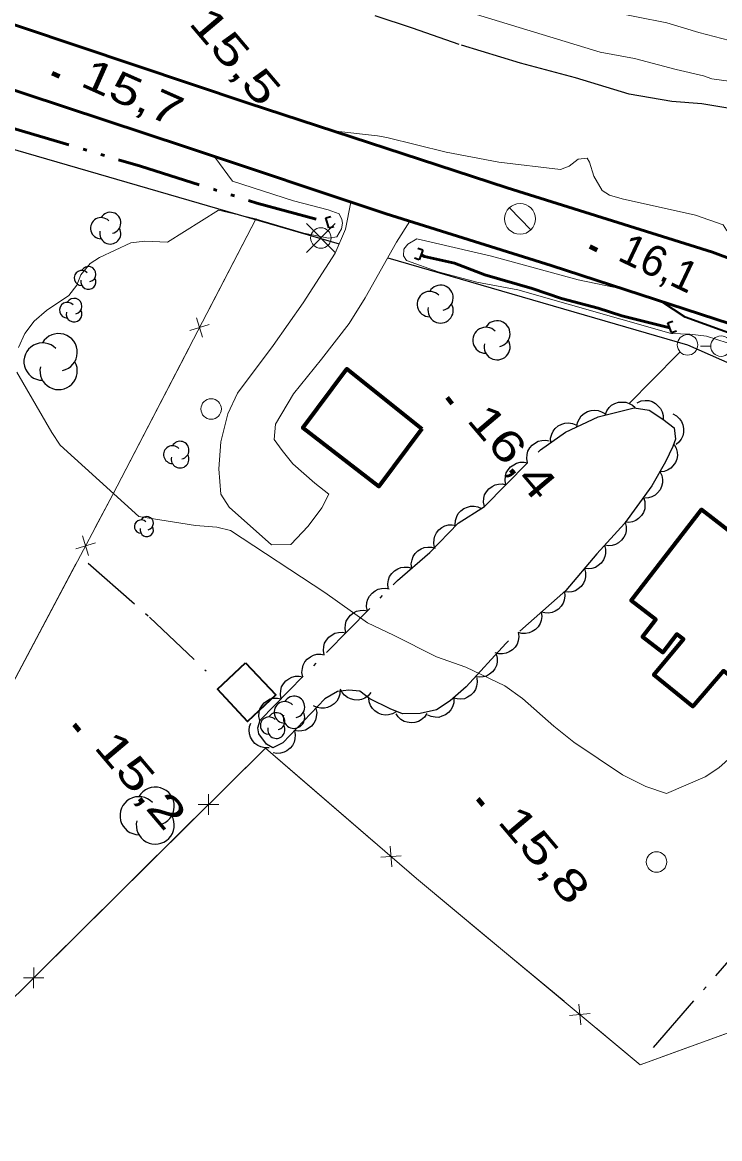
# Model space of a CAD drawing. Extents: x 386081 to 389416, y 5130568 to 5134082.
# Drawn here: x 388252.3 to 388320.2, y 5132488.5 to 5132597.3 of the extents above; entities that cross this region are included whole.
import ezdxf

# ---------------------------------------------------------------- set-up
doc = ezdxf.new("R2010")
doc.units = 0
doc.header["$LTSCALE"] = 1.2
for name, pattern in [('DASH_DOUBLE_DOT', [9.2, 5, -1.2, 0.3, -1.2, 0.3, -1.2]), ('DOT_DASHED', [7.7, 5, -1.2, 0.3, -1.2]), ('LONG_DASHED', [7.5, 6, -1.5])]:
    doc.linetypes.add(name, pattern=pattern)
for name, color, linetype, lineweight in [('19', 7, 'Continuous', 13), ('2', 7, 'Continuous', 13), ('21', 7, 'LONG_DASHED', 35), ('26', 7, 'Continuous', 35), ('3', 7, 'Continuous', 140), ('31', 7, 'Continuous', 70), ('36', 7, 'Continuous', 13), ('37', 7, 'Continuous', 13), ('4', 7, 'DASH_DOUBLE_DOT', 53), ('41', 7, 'DOT_DASHED', 25), ('44', 7, 'Continuous', 25)]:
    doc.layers.add(name, color=color, linetype=linetype, lineweight=lineweight)

msp = doc.modelspace()

# ---------------------------------------------------------------- linework, layer by layer
at = {"layer": '19'}
msp.add_lwpolyline([(388284.3, 5132579.8), (388283.77, 5132577.15), (388282.77, 5132574.84), (388279.64, 5132569.97), (388276.72, 5132565.82), (388273.24, 5132561.16), (388272.32, 5132559.16), (388271.62, 5132556.43), (388271.42, 5132553.79), (388271.62, 5132551.32), (388272.42, 5132550.05), (388276.56, 5132546.38), (388278.43, 5132546.42), (388280.13, 5132548.2), (388281.47, 5132549.98), (388282.16, 5132551.33), (388280.77, 5132552.4), (388278.65, 5132554.29), (388277.59, 5132555.59), (388276.83, 5132556.65), (388276.96, 5132558.15), (388278.69, 5132561.11), (388281.43, 5132564.48), (388284.13, 5132567.98), (388285.68, 5132570.47), (388288.76, 5132575.91), (388290.05, 5132577.94)], dxfattribs=at)
at = {"layer": '2'}
for points in [[(388286, 5132601.34), (388308.61, 5132594.44), (388311.95, 5132593.8), (388316, 5132592.72), (388318.68, 5132592.11), (388319.48, 5132591.81), (388323.02, 5132591.33)], [(388303.26, 5132599.65), (388315.09, 5132597.3), (388318.22, 5132596.34), (388324.94, 5132594.59)], [(388282.55, 5132586.76), (388286.9, 5132586.26), (388287.82, 5132586.09), (388293.58, 5132584.66), (388298.72, 5132583.71), (388304.74, 5132582.99), (388305.59, 5132583.32), (388306.46, 5132584), (388307.32, 5132584.09), (388307.57, 5132583.69), (388307.98, 5132582.32), (388308.8, 5132580.92), (388309.5, 5132580.48), (388310.75, 5132580.13), (388317.88, 5132578.53), (388320.6, 5132577.59), (388320.9, 5132577.07), (388325.52, 5132572.69)], [(388271.05, 5132584.19), (388272.75, 5132581.83), (388278.71, 5132579.94), (388282.1, 5132579.05), (388283.17, 5132578.67), (388283.42, 5132578.12), (388283.49, 5132577.76), (388283.37, 5132577.19), (388282.94, 5132576.41), (388282.11, 5132576.29), (388279.71, 5132576.76), (388274.87, 5132578.21), (388271.4, 5132579.03), (388266.42, 5132575.91), (388264.22, 5132576.01), (388262.85, 5132575.84), (388259.81, 5132574.41), (388258.9, 5132573.83), (388257.98, 5132572.7), (388257.59, 5132571.7), (388256.81, 5132570.71), (388254.63, 5132569.25), (388253.44, 5132568.21), (388252.5, 5132566.98), (388251.91, 5132565.63)], [(388310.85, 5132571.3), (388306.46, 5132572.22), (388298.02, 5132574.54), (388290.73, 5132576.21), (388289.85, 5132575.7), (388289.47, 5132575.22), (388289.43, 5132574.55), (388289.71, 5132574.12), (388292.81, 5132573.01), (388296.59, 5132571.99), (388300.59, 5132571.25), (388315.53, 5132567), (388317.35, 5132566.91), (388318.96, 5132566.73), (388320.98, 5132566.09)], [(388251.75, 5132563.22), (388255.14, 5132557.34), (388255.96, 5132556.09), (388263.63, 5132549.13), (388269.15, 5132548.26), (388271.22, 5132548.11), (388272.58, 5132547.78), (388281.75, 5132541.74), (388285.91, 5132538.78), (388288.44, 5132537.59), (388292.65, 5132535.46), (388295.52, 5132534.44), (388299.31, 5132532.62), (388301.02, 5132531.4), (388304.07, 5132528.71), (388306.03, 5132527.13), (388310.79, 5132523.97), (388313.04, 5132522.81), (388315.06, 5132522.15), (388318.83, 5132523.76), (388320.17, 5132524.63), (388322.36, 5132526.6)]]:
    msp.add_lwpolyline(points, dxfattribs=at)
at = {"layer": '21', "linetype": 'Continuous', "lineweight": 53}
for points in [[(388333.23, 5132569.83), (388319.55, 5132574.91), (388299.53, 5132581.2), (388274.29, 5132589.44), (388246.63, 5132598.72), (388221.7, 5132606.78), (388194.31, 5132616.98)], [(388191.48, 5132611.97), (388201.34, 5132608.24), (388228.73, 5132598.22), (388268.27, 5132585.17), (388287.74, 5132578.66), (388303.84, 5132573.63), (388321.27, 5132567.92), (388340.39, 5132560.41), (388359.24, 5132552.66), (388386.08, 5132541.24), (388413.51, 5132528.97), (388446.14, 5132514.94), (388481.46, 5132500.28), (388528.45, 5132480.9), (388560.87, 5132469.08), (388592.98, 5132459.29), (388624.84, 5132449.91), (388649.31, 5132442.21), (388698.24, 5132426.15), (388719.57, 5132420.8), (388747.92, 5132415.16), (388759.06, 5132412.44)]]:
    msp.add_lwpolyline(points, dxfattribs=at)
at = {"layer": '21'}
msp.add_lwpolyline([(388341.11, 5132559.18), (388330.65, 5132563.65), (388316.89, 5132568.57), (388314.62, 5132570.09)], dxfattribs=at)
at = {"layer": '26'}
for p, q in [((388281.87, 5132578.27), (388282.35, 5132578.41)), ((388282.15, 5132577.3), (388281.87, 5132578.27)), ((388282.15, 5132577.3), (388282.63, 5132577.44)), ((388291.31, 5132575.12), (388290.84, 5132575.29)), ((388291.31, 5132575.12), (388290.96, 5132574.17)), ((388290.96, 5132574.17), (388290.49, 5132574.35)), ((388315.21, 5132568.03), (388315.68, 5132568.2)), ((388315.56, 5132567.08), (388315.21, 5132568.03)), ((388315.56, 5132567.08), (388316.03, 5132567.25))]:
    msp.add_line(p, q, dxfattribs=at)
at = {"layer": '3'}
for p, q in [((388255.18, 5132592.38), (388255.91, 5132592.05)), ((388307.59, 5132575.46), (388308.31, 5132575.11)), ((388293.67, 5132560.74), (388294.18, 5132560.13)), ((388257.32, 5132528.86), (388257.83, 5132528.25)), ((388296.67, 5132521.6), (388297.18, 5132520.99))]:
    msp.add_line(p, q, dxfattribs=at)
at = {"layer": '31'}
for points in [[(388291.22, 5132557.7), (388287.02, 5132552.07), (388279.6, 5132557.78), (388283.92, 5132563.53)], [(388326.53, 5132529.59), (388320.63, 5132534.09), (388317.64, 5132530.61), (388313.84, 5132533.69), (388316.72, 5132537.18), (388316.09, 5132537.67), (388314.7, 5132535.88), (388312.73, 5132537.4), (388314.03, 5132539.09), (388311.62, 5132540.95), (388318.48, 5132549.83), (388329.44, 5132541.34), (388328.42, 5132540.03), (388332.28, 5132537.04)]]:
    msp.add_lwpolyline(points, close=True, dxfattribs=at)
at = {"layer": '31', "lineweight": 35}
msp.add_lwpolyline([(388274.03, 5132534.88), (388276.97, 5132531.74), (388274.23, 5132529.17), (388271.29, 5132532.3)], close=True, dxfattribs=at)
at = {"layer": '36'}
for p, q in [((388301.85, 5132577.1), (388299.75, 5132579.24)), ((388282.78, 5132574.89), (388279.96, 5132577.71)), ((388279.96, 5132574.89), (388282.78, 5132577.71)), ((388318.39, 5132565.76), (388319.39, 5132565.76))]:
    msp.add_line(p, q, dxfattribs=at)
at = {"layer": '36', "lineweight": 25}
for points in [[(388129.01, 5132557.53), (388103.67, 5132510.59), (388080.89, 5132467.79), (388051.76, 5132408.43), (388082.32, 5132390.9), (388112.7, 5132443.67), (388134.68, 5132481.4), (388175.96, 5132550.09), (388203.59, 5132598.84), (388283.16, 5132575.74)], [(388287.89, 5132574.37), (388317.1, 5132565.88), (388359.16, 5132547.34), (388422.11, 5132519.87), (388495.36, 5132488.91), (388546.21, 5132468.63), (388599.35, 5132467.9), (388679.46, 5132445.13), (388742.17, 5132427.49), (388747.41, 5132426.3)]]:
    msp.add_lwpolyline(points, dxfattribs=at)
at = {"layer": '36'}
for centre, radius in [((388300.79, 5132578.171), 1.5), ((388281.374, 5132576.305), 1), ((388317.118, 5132565.88), 1), ((388320.384, 5132565.76), 1), ((388270.677, 5132559.629), 1), ((388314.093, 5132515.456), 1)]:
    msp.add_circle(centre, radius, dxfattribs=at)
at = {"layer": '37'}
for p, q in [((388275.08, 5132578.22), (388270.47, 5132569.35)), ((388269.25, 5132568.53), (388269.85, 5132566.62)), ((388268.59, 5132567.27), (388270.5, 5132567.87)), ((388268.63, 5132565.8), (388264.02, 5132556.92)), ((388257.48, 5132546), (388259.4, 5132546.59)), ((388258.15, 5132547.25), (388258.73, 5132545.34)), ((388257.5, 5132544.53), (388252.81, 5132535.7)), ((388252.81, 5132535.7), (388248.12, 5132526.87)), ((388279.13, 5132523.84), (388286.69, 5132517.3)), ((388270.41, 5132520.06), (388270.42, 5132522.06)), ((388271.42, 5132521.05), (388269.42, 5132521.06)), ((388261.89, 5132512.61), (388269, 5132519.65)), ((388287.21, 5132515.92), (388289.21, 5132516.06)), ((388288.28, 5132514.99), (388288.13, 5132516.99)), ((388254.79, 5132505.57), (388261.89, 5132512.61)), ((388297.39, 5132508.26), (388305.08, 5132501.87)), ((388253.37, 5132503.16), (388253.38, 5132505.17)), ((388254.37, 5132504.16), (388252.37, 5132504.17)), ((388306.7, 5132499.59), (388306.52, 5132501.59)), ((388305.62, 5132500.5), (388307.61, 5132500.68)), ((388316.58, 5132497.17), (388325.98, 5132500.58))]:
    msp.add_line(p, q, dxfattribs=at)
for points in [[(388275.08, 5132578.22), (388261.1, 5132551.3), (388247.32, 5132525.36), (388212.38, 5132542.45), (388211.1, 5132540.22)], [(388264.02, 5132556.92), (388261.1, 5132551.3), (388259.38, 5132548.06)], [(388287.34, 5132289.38), (388248.74, 5132321.74), (388184.09, 5132375.18), (388160.13, 5132394.21), (388149.23, 5132403.94), (388193.58, 5132445.61), (388211.11, 5132462.57), (388223.86, 5132474.92), (388275.98, 5132526.57), (388290.69, 5132513.84), (388312.5, 5132495.69), (388330.93, 5132502.38), (388348.58, 5132490.76), (388363.91, 5132480.45), (388379.23, 5132469.92), (388376.66, 5132457.38), (388392.28, 5132440.75), (388403.14, 5132429.78), (388404.34, 5132428.8), (388409.3, 5132426.19)], [(388271.84, 5132522.47), (388275.98, 5132526.57), (388279.13, 5132523.84)], [(388289.72, 5132514.68), (388290.69, 5132513.84), (388297.39, 5132508.26)], [(388308.15, 5132499.31), (388312.5, 5132495.69), (388316.58, 5132497.17)]]:
    msp.add_lwpolyline(points, dxfattribs=at)
at = {"layer": '4'}
for points in [[(388251.07, 5132587.09), (388263.8, 5132583.3), (388275.13, 5132579.71), (388282.01, 5132577.83)], [(388291.14, 5132574.65), (388291.48, 5132574.5), (388294.39, 5132573.84), (388297.35, 5132572.72), (388301.97, 5132571.37), (388304.84, 5132570.41), (388308.4, 5132569.47), (388310.7, 5132568.7), (388315.39, 5132567.55)]]:
    msp.add_lwpolyline(points, dxfattribs=at)
at = {"layer": '41'}
for points in [[(388321.43, 5132588.9), (388318.51, 5132589.38), (388315.58, 5132589.61), (388311.44, 5132590.33), (388306.19, 5132591.91), (388300.82, 5132593.36), (388294.84, 5132595.18), (388290.32, 5132596.76), (388286.66, 5132597.97)], [(388311.46, 5132560.2), (388313.65, 5132562.42), (388316.32, 5132565.13)], [(388313.81, 5132497.38), (388328.16, 5132513.9), (388337.03, 5132524.36), (388343.23, 5132532.85), (388348.08, 5132538.51), (388351.24, 5132542.44), (388355.22, 5132547.03)], [(388258.68, 5132544.58), (388264.68, 5132539.33), (388270.18, 5132534.08)]]:
    msp.add_lwpolyline(points, dxfattribs=at)
at = {"layer": '44', "linetype": 'DOT_DASHED'}
msp.add_lwpolyline([(388297.31, 5132550.12), (388302.79, 5132555.66), (388305.22, 5132557.38), (388308.39, 5132558.87), (388311.92, 5132559.74), (388313.38, 5132559.5), (388314.72, 5132558.65), (388315.82, 5132557.8), (388315.94, 5132556.7), (388315.7, 5132555.96), (388314.97, 5132554.49), (388313.64, 5132552.15), (388310.96, 5132548.47), (388308.29, 5132545.51), (388305.25, 5132541.94), (388299.4, 5132536.77), (388295.55, 5132532.52), (388293.97, 5132531.16), (388292.63, 5132530.3), (388291.04, 5132529.92), (388289.34, 5132529.91), (388288.12, 5132530.4), (388286.16, 5132531.37), (388285.18, 5132532.1), (388284.09, 5132532.22), (388282.99, 5132532.09), (388281.77, 5132531.35), (388277.66, 5132527.09), (388276.69, 5132526.59), (388276.07, 5132526.96), (388275.34, 5132527.94), (388275.22, 5132528.55), (388275.46, 5132529.29), (388288.83, 5132542.91), (388292, 5132545.62), (388294.75, 5132548.51)], close=True, dxfattribs=at)
at = {"layer": '44'}
for points in [[(388309.1, 5132559.04), (388309.24, 5132559.44), (388309.49, 5132559.76), (388309.72, 5132559.99), (388310.03, 5132560.16), (388310.38, 5132560.28), (388310.76, 5132560.31), (388311.09, 5132560.3), (388311.42, 5132560.18), (388311.74, 5132560), (388312.01, 5132559.76)], [(388312.21, 5132560.24), (388312.59, 5132560.41), (388313, 5132560.46), (388313.33, 5132560.45), (388313.66, 5132560.35), (388313.99, 5132560.17), (388314.27, 5132559.92), (388314.49, 5132559.68), (388314.64, 5132559.35), (388314.73, 5132559), (388314.74, 5132558.64)], [(388306.33, 5132557.9), (388306.4, 5132558.32), (388306.58, 5132558.68), (388306.76, 5132558.96), (388307.03, 5132559.18), (388307.35, 5132559.37), (388307.72, 5132559.47), (388308.04, 5132559.53), (388308.39, 5132559.48), (388308.74, 5132559.36), (388309.05, 5132559.18)], [(388315.67, 5132559.16), (388316.04, 5132558.96), (388316.33, 5132558.67), (388316.53, 5132558.41), (388316.66, 5132558.09), (388316.73, 5132557.72), (388316.71, 5132557.34), (388316.65, 5132557.02), (388316.49, 5132556.7), (388316.27, 5132556.41), (388316, 5132556.17)], [(388303.78, 5132556.36), (388303.77, 5132556.78), (388303.88, 5132557.17), (388304.01, 5132557.47), (388304.23, 5132557.74), (388304.51, 5132557.98), (388304.86, 5132558.14), (388305.17, 5132558.25), (388305.52, 5132558.27), (388305.89, 5132558.22), (388306.22, 5132558.09)], [(388301.53, 5132554.39), (388301.45, 5132554.8), (388301.49, 5132555.2), (388301.56, 5132555.52), (388301.74, 5132555.83), (388301.98, 5132556.11), (388302.29, 5132556.33), (388302.57, 5132556.5), (388302.91, 5132556.57), (388303.29, 5132556.58), (388303.64, 5132556.52)], [(388315.81, 5132556.18), (388316.02, 5132555.82), (388316.11, 5132555.42), (388316.13, 5132555.09), (388316.06, 5132554.75), (388315.93, 5132554.41), (388315.7, 5132554.1), (388315.48, 5132553.85), (388315.18, 5132553.68), (388314.83, 5132553.54), (388314.48, 5132553.5)], [(388299.42, 5132552.25), (388299.34, 5132552.66), (388299.38, 5132553.07), (388299.45, 5132553.39), (388299.63, 5132553.69), (388299.87, 5132553.98), (388300.18, 5132554.2), (388300.46, 5132554.36), (388300.81, 5132554.44), (388301.18, 5132554.45), (388301.53, 5132554.39)], [(388314.42, 5132553.53), (388314.61, 5132553.15), (388314.67, 5132552.75), (388314.68, 5132552.42), (388314.59, 5132552.08), (388314.44, 5132551.74), (388314.2, 5132551.45), (388313.97, 5132551.22), (388313.65, 5132551.06), (388313.3, 5132550.95), (388312.94, 5132550.92)], [(388297.31, 5132550.12), (388297.23, 5132550.53), (388297.27, 5132550.93), (388297.34, 5132551.26), (388297.52, 5132551.56), (388297.76, 5132551.84), (388298.07, 5132552.07), (388298.35, 5132552.23), (388298.7, 5132552.3), (388299.07, 5132552.32), (388299.42, 5132552.25)], [(388312.81, 5132551), (388312.95, 5132550.61), (388312.97, 5132550.2), (388312.94, 5132549.88), (388312.81, 5132549.55), (388312.62, 5132549.23), (388312.35, 5132548.96), (388312.09, 5132548.76), (388311.76, 5132548.64), (388311.4, 5132548.57), (388311.04, 5132548.58)], [(388294.48, 5132548.34), (388294.5, 5132548.76), (388294.63, 5132549.14), (388294.77, 5132549.44), (388295.01, 5132549.7), (388295.31, 5132549.92), (388295.66, 5132550.07), (388295.97, 5132550.16), (388296.33, 5132550.15), (388296.69, 5132550.08), (388297.02, 5132549.94)], [(388292.46, 5132546.11), (388292.37, 5132546.51), (388292.41, 5132546.92), (388292.48, 5132547.24), (388292.65, 5132547.55), (388292.88, 5132547.84), (388293.18, 5132548.07), (388293.46, 5132548.24), (388293.81, 5132548.32), (388294.18, 5132548.34), (388294.53, 5132548.28)], [(388311.05, 5132548.57), (388311.15, 5132548.16), (388311.13, 5132547.76), (388311.07, 5132547.43), (388310.91, 5132547.12), (388310.68, 5132546.83), (388310.38, 5132546.59), (388310.11, 5132546.41), (388309.77, 5132546.33), (388309.4, 5132546.29), (388309.04, 5132546.34)], [(388290.23, 5132544.11), (388290.18, 5132544.52), (388290.26, 5132544.92), (388290.36, 5132545.24), (388290.56, 5132545.53), (388290.82, 5132545.79), (388291.15, 5132545.99), (388291.44, 5132546.12), (388291.79, 5132546.17), (388292.16, 5132546.15), (388292.51, 5132546.06)], [(388309.02, 5132546.36), (388309.13, 5132545.96), (388309.12, 5132545.55), (388309.07, 5132545.23), (388308.91, 5132544.91), (388308.7, 5132544.61), (388308.41, 5132544.36), (388308.14, 5132544.18), (388307.8, 5132544.08), (388307.43, 5132544.04), (388307.07, 5132544.08)], [(388287.95, 5132542.16), (388287.9, 5132542.57), (388287.98, 5132542.97), (388288.08, 5132543.29), (388288.28, 5132543.58), (388288.54, 5132543.84), (388288.87, 5132544.04), (388289.16, 5132544.17), (388289.51, 5132544.22), (388289.88, 5132544.2), (388290.23, 5132544.11)], [(388307.07, 5132544.08), (388307.18, 5132543.68), (388307.17, 5132543.27), (388307.12, 5132542.94), (388306.97, 5132542.63), (388306.76, 5132542.33), (388306.46, 5132542.08), (388306.19, 5132541.9), (388305.85, 5132541.8), (388305.48, 5132541.76), (388305.13, 5132541.79)], [(388285.92, 5132539.94), (388285.83, 5132540.35), (388285.87, 5132540.76), (388285.95, 5132541.08), (388286.12, 5132541.38), (388286.36, 5132541.67), (388286.67, 5132541.89), (388286.95, 5132542.06), (388287.29, 5132542.13), (388287.66, 5132542.15), (388288.02, 5132542.08)], [(388305.11, 5132541.81), (388305.16, 5132541.4), (388305.09, 5132541), (388305, 5132540.68), (388304.8, 5132540.39), (388304.55, 5132540.12), (388304.22, 5132539.92), (388303.93, 5132539.78), (388303.58, 5132539.73), (388303.21, 5132539.74), (388302.86, 5132539.83)], [(388283.82, 5132537.8), (388283.73, 5132538.21), (388283.77, 5132538.62), (388283.85, 5132538.94), (388284.02, 5132539.24), (388284.26, 5132539.53), (388284.57, 5132539.75), (388284.85, 5132539.92), (388285.19, 5132539.99), (388285.56, 5132540.01), (388285.92, 5132539.94)], [(388302.86, 5132539.83), (388302.91, 5132539.41), (388302.85, 5132539.01), (388302.75, 5132538.7), (388302.55, 5132538.4), (388302.3, 5132538.14), (388301.97, 5132537.93), (388301.68, 5132537.79), (388301.33, 5132537.74), (388300.96, 5132537.75), (388300.61, 5132537.84)], [(388281.71, 5132535.66), (388281.63, 5132536.07), (388281.67, 5132536.48), (388281.74, 5132536.8), (388281.92, 5132537.1), (388282.15, 5132537.39), (388282.46, 5132537.61), (388282.75, 5132537.78), (388283.09, 5132537.85), (388283.46, 5132537.87), (388283.82, 5132537.8)], [(388300.61, 5132537.84), (388300.67, 5132537.43), (388300.6, 5132537.03), (388300.5, 5132536.71), (388300.31, 5132536.42), (388300.05, 5132536.15), (388299.73, 5132535.95), (388299.43, 5132535.81), (388299.08, 5132535.76), (388298.71, 5132535.76), (388298.36, 5132535.85)], [(388279.61, 5132533.52), (388279.53, 5132533.93), (388279.57, 5132534.33), (388279.64, 5132534.66), (388279.82, 5132534.96), (388280.05, 5132535.25), (388280.36, 5132535.47), (388280.65, 5132535.63), (388280.99, 5132535.71), (388281.36, 5132535.73), (388281.71, 5132535.66)], [(388298.47, 5132535.74), (388298.57, 5132535.34), (388298.55, 5132534.93), (388298.49, 5132534.61), (388298.32, 5132534.3), (388298.1, 5132534), (388297.8, 5132533.76), (388297.52, 5132533.59), (388297.18, 5132533.5), (388296.81, 5132533.47), (388296.46, 5132533.52)], [(388277.51, 5132531.38), (388277.43, 5132531.79), (388277.47, 5132532.19), (388277.54, 5132532.52), (388277.72, 5132532.82), (388277.95, 5132533.11), (388278.26, 5132533.33), (388278.54, 5132533.49), (388278.89, 5132533.57), (388279.26, 5132533.58), (388279.61, 5132533.52)], [(388296.57, 5132533.4), (388296.62, 5132532.99), (388296.55, 5132532.59), (388296.45, 5132532.27), (388296.25, 5132531.98), (388295.99, 5132531.72), (388295.66, 5132531.52), (388295.37, 5132531.38), (388295.02, 5132531.34), (388294.65, 5132531.35), (388294.3, 5132531.44)], [(388275.41, 5132529.24), (388275.33, 5132529.65), (388275.37, 5132530.05), (388275.44, 5132530.37), (388275.61, 5132530.68), (388275.85, 5132530.97), (388276.16, 5132531.19), (388276.44, 5132531.35), (388276.79, 5132531.43), (388277.16, 5132531.44), (388277.51, 5132531.38)], [(388283.24, 5132532.24), (388283.22, 5132531.82), (388283.08, 5132531.44), (388282.93, 5132531.15), (388282.68, 5132530.89), (388282.39, 5132530.68), (388282.03, 5132530.53), (388281.72, 5132530.45), (388281.36, 5132530.46), (388281, 5132530.53), (388280.67, 5132530.68)], [(388286.26, 5132531.98), (388285.99, 5132531.66), (388285.65, 5132531.44), (388285.35, 5132531.3), (388285, 5132531.25), (388284.63, 5132531.26), (388284.26, 5132531.36), (388283.96, 5132531.49), (388283.69, 5132531.71), (388283.45, 5132531.99), (388283.28, 5132532.31)], [(388288.73, 5132530.1), (388288.36, 5132529.89), (388287.97, 5132529.8), (388287.64, 5132529.77), (388287.29, 5132529.84), (388286.95, 5132529.98), (388286.64, 5132530.2), (388286.4, 5132530.42), (388286.22, 5132530.73), (388286.09, 5132531.07), (388286.04, 5132531.43)], [(388294.34, 5132531.4), (388294.33, 5132530.98), (388294.2, 5132530.59), (388294.05, 5132530.29), (388293.82, 5132530.04), (388293.52, 5132529.81), (388293.17, 5132529.66), (388292.86, 5132529.56), (388292.51, 5132529.57), (388292.14, 5132529.63), (388291.81, 5132529.78)], [(388280.88, 5132530.43), (388280.97, 5132530.02), (388280.93, 5132529.61), (388280.86, 5132529.29), (388280.69, 5132528.98), (388280.46, 5132528.7), (388280.15, 5132528.47), (388279.87, 5132528.3), (388279.52, 5132528.23), (388279.15, 5132528.21), (388278.8, 5132528.27)], [(388291.7, 5132529.92), (388291.47, 5132529.58), (388291.16, 5132529.32), (388290.88, 5132529.15), (388290.54, 5132529.05), (388290.17, 5132529.02), (388289.79, 5132529.08), (388289.48, 5132529.17), (388289.18, 5132529.36), (388288.91, 5132529.61), (388288.7, 5132529.91)], [(388276.34, 5132526.6), (388275.92, 5132526.58), (388275.53, 5132526.68), (388275.22, 5132526.8), (388274.95, 5132527.02), (388274.7, 5132527.3), (388274.53, 5132527.64), (388274.41, 5132527.94), (388274.39, 5132528.3), (388274.43, 5132528.66), (388274.55, 5132529)], [(388278.8, 5132528.27), (388278.88, 5132527.86), (388278.85, 5132527.45), (388278.78, 5132527.13), (388278.6, 5132526.82), (388278.37, 5132526.54), (388278.06, 5132526.31), (388277.78, 5132526.15), (388277.44, 5132526.07), (388277.07, 5132526.05), (388276.71, 5132526.11)]]:
    msp.add_lwpolyline(points, dxfattribs=at)
for centre, radius, start, end in [((388259.953, 5132577.263), 1.032, 44.11537, 269.80396), ((388260.841, 5132577.78), 1.032, 282.26917, 149.72626), ((388260.841, 5132576.747), 1.032, 166.93686, 29.62122), ((388258.072, 5132572.407), 0.741, 44.11537, 269.80396), ((388258.71, 5132572.778), 0.741, 282.26917, 149.72626), ((388258.71, 5132572.036), 0.741, 166.93686, 29.62122), ((388293.045, 5132570.474), 1.233, 282.26917, 149.72626), ((388291.985, 5132569.858), 1.233, 44.11537, 269.80396), ((388256.661, 5132569.267), 0.767, 44.11537, 269.80396), ((388257.32, 5132569.651), 0.767, 282.26917, 149.72626), ((388293.045, 5132569.242), 1.233, 166.93686, 29.62122), ((388257.32, 5132568.884), 0.767, 166.93686, 29.62122), ((388297.458, 5132566.329), 1.271, 44.11537, 269.80396), ((388298.551, 5132566.964), 1.271, 282.26917, 149.72626), ((388255.811, 5132565.162), 1.822, 282.26917, 149.72626), ((388298.551, 5132565.693), 1.271, 166.93686, 29.62122), ((388254.244, 5132564.251), 1.822, 44.11537, 269.80396), ((388255.811, 5132563.34), 1.822, 166.93686, 29.62122), ((388267.652, 5132555.613), 0.866, 282.26917, 149.72626), ((388266.907, 5132555.18), 0.866, 44.11537, 269.80396), ((388267.652, 5132554.747), 0.866, 166.93686, 29.62122), ((388263.842, 5132548.165), 0.65, 44.11537, 269.80396), ((388264.402, 5132548.49), 0.65, 282.26917, 149.72626), ((388264.402, 5132547.84), 0.65, 166.93686, 29.62122), ((388278.757, 5132530.577), 1.046, 282.26917, 149.72626), ((388278.757, 5132530.577), 1.046, 282.26917, 149.72626), ((388277.857, 5132530.054), 1.046, 44.11537, 269.80396), ((388277.857, 5132530.054), 1.046, 44.11537, 269.80396), ((388276.31, 5132528.759), 0.837, 44.11537, 269.80396), ((388277.03, 5132529.178), 0.837, 282.26917, 149.72626), ((388278.757, 5132529.531), 1.046, 166.93686, 29.62122), ((388278.757, 5132529.531), 1.046, 166.93686, 29.62122), ((388277.03, 5132528.341), 0.837, 166.93686, 29.62122), ((388265.234, 5132520.899), 1.853, 282.26917, 149.72626), ((388263.64, 5132519.972), 1.853, 44.11537, 269.80396), ((388265.234, 5132519.046), 1.853, 166.93686, 29.62122)]:
    msp.add_arc(centre, radius, start, end, dxfattribs=at)

# ---------------------------------------------------------------- texts
at = {"layer": '3'}
for s, rotation, width, p in [('15,5   ', 310.294, 1.4, (388268.39, 5132597.24)), ('15,7   ', 336.038, 1.3, (388257.8, 5132591.18)), ('16,4   ', 310.294, 1.35, (388295.5, 5132558.52)), ('15,2   ', 310.294, 1.4, (388259.15, 5132526.64)), ('15,8   ', 310.294, 1.4, (388298.5, 5132519.38))]:
    msp.add_text(s, height=3, rotation=rotation, dxfattribs=dict(at, width=width)).set_placement(p)
msp.add_text('16,1   ', height=3, rotation=334.611, dxfattribs=at).set_placement((388310.18, 5132574.19))

doc.saveas('drawing.dxf')
